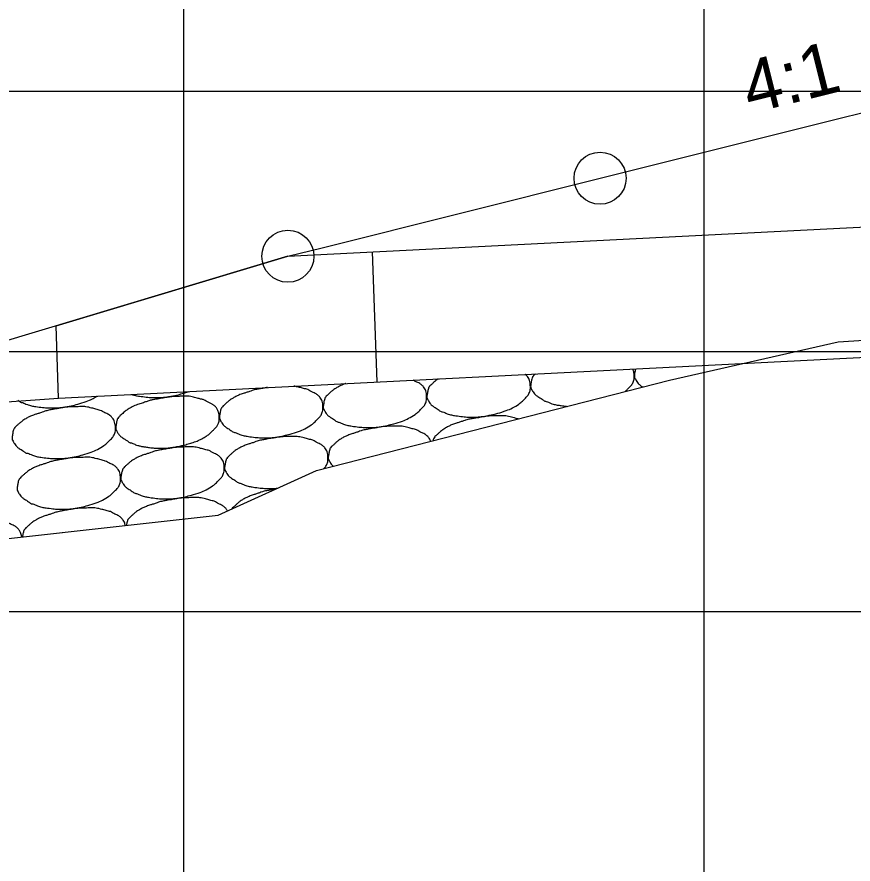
# Model space of a CAD drawing. Extents: x 1486524 to 1499135, y 326561 to 337924.
# Drawn here: x 1488929.68 to 1488945.75, y 335871.17 to 335887.45 of the extents above; entities that cross this region are included whole.
import ezdxf

# ---------------------------------------------------------------- set-up
doc = ezdxf.new("R2010")
doc.units = 0
for name, color, linetype in [('E_Ownership Information', 7, 'Continuous'), ('E_Proposed ROW Fig Annot', 7, 'Continuous'), ('E_Quarter Calls', 7, 'Continuous'), ('E_Station Offset', 7, 'Continuous'), ('E_Title Sheet', 7, 'Continuous'), ('E_Tract Number', 7, 'Continuous'), ('R_Water Annot', 7, 'Continuous'), ('R_Xsect Slope', 7, 'Continuous')]:
    doc.layers.add(name, color=color, linetype=linetype)

msp = doc.modelspace()

# ---------------------------------------------------------------- linework, layer by layer
at = {"layer": 'E_Ownership Information'}
for p, q in [((1488932.885, 335856.021), (1488932.885, 335906.021)), ((1488942.885, 335856.021), (1488942.885, 335906.021)), ((1488842.885, 335886.021), (1489122.885, 335886.021)), ((1488842.885, 335881.021), (1489122.885, 335881.021)), ((1488842.885, 335876.021), (1489122.885, 335876.021))]:
    msp.add_line(p, q, dxfattribs=at)
at = {"layer": 'E_Proposed ROW Fig Annot'}
for points, degree in [([(1488943.532, 335880.765), (1488943.532, 335880.772), (1488943.531, 335880.778), (1488943.531, 335880.785)], 2), ([(1488943.542, 335880.786), (1488943.541, 335880.779), (1488943.54, 335880.773), (1488943.54, 335880.767)], 2), ([(1488937.615, 335880.355), (1488937.598, 335880.337), (1488937.585, 335880.311), (1488937.575, 335880.264), (1488937.571, 335880.244), (1488937.563, 335880.197), (1488937.557, 335880.17), (1488937.557, 335880.128), (1488937.566, 335880.113), (1488937.587, 335880.071), (1488937.6, 335880.047), (1488937.633, 335880.003), (1488937.65, 335879.984), (1488937.701, 335879.948), (1488937.732, 335879.931), (1488937.781, 335879.898), (1488937.799, 335879.881), (1488937.835, 335879.861), (1488937.854, 335879.861), (1488937.906, 335879.843), (1488937.939, 335879.823), (1488938.037, 335879.795), (1488938.098, 335879.785), (1488938.252, 335879.764), (1488938.343, 335879.755), (1488938.526, 335879.756), (1488938.618, 335879.767), (1488938.806, 335879.8), (1488938.902, 335879.824), (1488939.096, 335879.885), (1488939.19, 335879.925), (1488939.34, 335880.014), (1488939.387, 335880.059), (1488939.475, 335880.148), (1488939.511, 335880.186), (1488939.545, 335880.274), (1488939.546, 335880.308), (1488939.545, 335880.373), (1488939.543, 335880.403), (1488939.529, 335880.465), (1488939.517, 335880.496), (1488939.485, 335880.542), (1488939.472, 335880.556), (1488939.453, 335880.572), (1488939.45, 335880.575), (1488939.446, 335880.578)], 3), ([(1488939.643, 335880.588), (1488939.641, 335880.586), (1488939.638, 335880.583), (1488939.62, 335880.567), (1488939.604, 335880.553), (1488939.592, 335880.534)], 3), ([(1488941.369, 335880.25), (1488941.39, 335880.268), (1488941.41, 335880.288), (1488941.469, 335880.348), (1488941.504, 335880.385), (1488941.539, 335880.473), (1488941.539, 335880.507), (1488941.539, 335880.572), (1488941.537, 335880.603), (1488941.526, 335880.649), (1488941.521, 335880.666), (1488941.513, 335880.683)], 3), ([(1488941.567, 335880.685), (1488941.567, 335880.685), (1488941.567, 335880.684), (1488941.562, 335880.663), (1488941.558, 335880.643), (1488941.55, 335880.596), (1488941.545, 335880.569), (1488941.544, 335880.527), (1488941.554, 335880.512), (1488941.574, 335880.47), (1488941.587, 335880.446), (1488941.62, 335880.401), (1488941.637, 335880.382), (1488941.674, 335880.356), (1488941.691, 335880.346), (1488941.707, 335880.336)], 3), ([(1488935.621, 335880.156), (1488935.604, 335880.138), (1488935.592, 335880.111), (1488935.581, 335880.065), (1488935.577, 335880.045), (1488935.569, 335879.998), (1488935.564, 335879.971), (1488935.564, 335879.929), (1488935.573, 335879.913), (1488935.594, 335879.872), (1488935.606, 335879.848), (1488935.64, 335879.803), (1488935.657, 335879.784), (1488935.707, 335879.748), (1488935.738, 335879.732), (1488935.788, 335879.699), (1488935.805, 335879.681), (1488935.841, 335879.661), (1488935.86, 335879.662), (1488935.912, 335879.644), (1488935.946, 335879.624), (1488936.043, 335879.595), (1488936.105, 335879.585), (1488936.258, 335879.565), (1488936.349, 335879.556), (1488936.533, 335879.556), (1488936.625, 335879.568), (1488936.813, 335879.6), (1488936.908, 335879.625), (1488937.103, 335879.685), (1488937.196, 335879.726), (1488937.346, 335879.815), (1488937.394, 335879.86), (1488937.481, 335879.949), (1488937.517, 335879.987), (1488937.552, 335880.074), (1488937.552, 335880.109), (1488937.552, 335880.174), (1488937.55, 335880.204), (1488937.535, 335880.266), (1488937.523, 335880.297), (1488937.492, 335880.343), (1488937.478, 335880.357), (1488937.444, 335880.386), (1488937.426, 335880.401), (1488937.379, 335880.425), (1488937.353, 335880.435), (1488937.315, 335880.453), (1488937.303, 335880.461), (1488937.29, 335880.469)], 3), ([(1488937.772, 335880.493), (1488937.762, 335880.486), (1488937.752, 335880.478), (1488937.707, 335880.442), (1488937.675, 335880.412), (1488937.626, 335880.367), (1488937.61, 335880.354), (1488937.598, 335880.335)], 3), ([(1488939.608, 335880.554), (1488939.591, 335880.536), (1488939.579, 335880.51), (1488939.568, 335880.464), (1488939.565, 335880.444), (1488939.557, 335880.396), (1488939.551, 335880.37), (1488939.551, 335880.327), (1488939.56, 335880.312), (1488939.581, 335880.27), (1488939.594, 335880.246), (1488939.627, 335880.202), (1488939.644, 335880.183), (1488939.694, 335880.147), (1488939.726, 335880.13), (1488939.775, 335880.097), (1488939.792, 335880.08), (1488939.829, 335880.06), (1488939.847, 335880.061), (1488939.899, 335880.042), (1488939.933, 335880.022), (1488940.03, 335879.994), (1488940.092, 335879.984), (1488940.188, 335879.971), (1488940.221, 335879.967), (1488940.255, 335879.964)], 3), ([(1488933.627, 335879.956), (1488933.611, 335879.938), (1488933.598, 335879.912), (1488933.587, 335879.866), (1488933.584, 335879.846), (1488933.576, 335879.798), (1488933.57, 335879.772), (1488933.57, 335879.729), (1488933.579, 335879.714), (1488933.6, 335879.672), (1488933.613, 335879.648), (1488933.646, 335879.604), (1488933.663, 335879.585), (1488933.713, 335879.549), (1488933.745, 335879.532), (1488933.794, 335879.499), (1488933.812, 335879.482), (1488933.848, 335879.462), (1488933.866, 335879.463), (1488933.918, 335879.444), (1488933.952, 335879.424), (1488934.05, 335879.396), (1488934.111, 335879.386), (1488934.265, 335879.366), (1488934.356, 335879.357), (1488934.539, 335879.357), (1488934.631, 335879.368), (1488934.819, 335879.401), (1488934.915, 335879.426), (1488935.109, 335879.486), (1488935.202, 335879.526), (1488935.353, 335879.615), (1488935.4, 335879.661), (1488935.488, 335879.75), (1488935.523, 335879.787), (1488935.558, 335879.875), (1488935.558, 335879.909), (1488935.558, 335879.974), (1488935.556, 335880.004), (1488935.542, 335880.066), (1488935.53, 335880.097), (1488935.498, 335880.144), (1488935.485, 335880.157), (1488935.45, 335880.186), (1488935.432, 335880.202), (1488935.386, 335880.225), (1488935.36, 335880.235), (1488935.305, 335880.262), (1488935.278, 335880.285), (1488935.178, 335880.31), (1488935.11, 335880.328), (1488935.029, 335880.348), (1488935.015, 335880.351), (1488935.002, 335880.352)], 3), ([(1488934.496, 335880.327), (1488934.468, 335880.322), (1488934.44, 335880.317), (1488934.349, 335880.301), (1488934.285, 335880.293), (1488934.189, 335880.265), (1488934.157, 335880.252), (1488934.079, 335880.226), (1488934.034, 335880.212), (1488933.937, 335880.18), (1488933.888, 335880.155), (1488933.809, 335880.111), (1488933.781, 335880.093), (1488933.72, 335880.044), (1488933.688, 335880.013), (1488933.639, 335879.968), (1488933.623, 335879.955), (1488933.611, 335879.936)], 3), ([(1488936.002, 335880.403), (1488935.996, 335880.401), (1488935.989, 335880.399), (1488935.931, 335880.379), (1488935.881, 335880.354), (1488935.803, 335880.311), (1488935.775, 335880.292), (1488935.713, 335880.243), (1488935.681, 335880.213), (1488935.633, 335880.168), (1488935.617, 335880.154), (1488935.605, 335880.136)], 3), ([(1488929.696, 335880.083), (1488929.713, 335880.071), (1488929.729, 335880.056), (1488929.763, 335880.037), (1488929.782, 335880.038), (1488929.834, 335880.019), (1488929.867, 335879.999), (1488929.965, 335879.971), (1488930.027, 335879.961), (1488930.18, 335879.941), (1488930.271, 335879.932), (1488930.455, 335879.932), (1488930.546, 335879.944), (1488930.735, 335879.976), (1488930.83, 335880.001), (1488931.025, 335880.061), (1488931.118, 335880.101), (1488931.211, 335880.157), (1488931.214, 335880.159), (1488931.217, 335880.16)], 3), ([(1488931.634, 335879.757), (1488931.617, 335879.739), (1488931.604, 335879.713), (1488931.599, 335879.687), (1488931.594, 335879.666), (1488931.59, 335879.646), (1488931.587, 335879.625), (1488931.582, 335879.599), (1488931.577, 335879.572), (1488931.576, 335879.546), (1488931.576, 335879.53), (1488931.586, 335879.515), (1488931.593, 335879.5), (1488931.606, 335879.473), (1488931.619, 335879.449), (1488931.637, 335879.425), (1488931.652, 335879.405), (1488931.669, 335879.385), (1488931.69, 335879.371), (1488931.72, 335879.35), (1488931.751, 335879.333), (1488931.781, 335879.313), (1488931.801, 335879.3), (1488931.818, 335879.283), (1488931.839, 335879.271), (1488931.854, 335879.262), (1488931.873, 335879.263), (1488931.889, 335879.258), (1488931.925, 335879.245), (1488931.958, 335879.225), (1488931.996, 335879.214), (1488932.056, 335879.197), (1488932.118, 335879.187), (1488932.18, 335879.178), (1488932.271, 335879.166), (1488932.362, 335879.157), (1488932.453, 335879.157), (1488932.546, 335879.158), (1488932.637, 335879.169), (1488932.728, 335879.185), (1488932.826, 335879.202), (1488932.921, 335879.226), (1488933.016, 335879.256), (1488933.116, 335879.287), (1488933.209, 335879.327), (1488933.299, 335879.381), (1488933.359, 335879.416), (1488933.406, 335879.461), (1488933.455, 335879.511), (1488933.494, 335879.55), (1488933.53, 335879.588), (1488933.551, 335879.641), (1488933.565, 335879.676), (1488933.565, 335879.71), (1488933.565, 335879.745), (1488933.564, 335879.775), (1488933.562, 335879.805), (1488933.556, 335879.834), (1488933.548, 335879.867), (1488933.536, 335879.898), (1488933.516, 335879.927), (1488933.504, 335879.944), (1488933.491, 335879.958), (1488933.476, 335879.971), (1488933.457, 335879.987), (1488933.439, 335880.003), (1488933.417, 335880.014), (1488933.392, 335880.026), (1488933.366, 335880.036), (1488933.341, 335880.048), (1488933.311, 335880.063), (1488933.285, 335880.085), (1488933.252, 335880.094), (1488933.23, 335880.099), (1488933.207, 335880.105), (1488933.184, 335880.111), (1488933.139, 335880.122), (1488933.093, 335880.134), (1488933.048, 335880.145), (1488932.987, 335880.161), (1488932.923, 335880.157), (1488932.86, 335880.157), (1488932.774, 335880.156), (1488932.687, 335880.155), (1488932.602, 335880.143), (1488932.541, 335880.134), (1488932.479, 335880.124), (1488932.418, 335880.113), (1488932.355, 335880.101), (1488932.291, 335880.093), (1488932.229, 335880.076), (1488932.195, 335880.066), (1488932.163, 335880.053), (1488932.13, 335880.042), (1488932.085, 335880.027), (1488932.04, 335880.013), (1488931.996, 335879.998), (1488931.943, 335879.98), (1488931.894, 335879.956), (1488931.846, 335879.929), (1488931.816, 335879.912), (1488931.788, 335879.893), (1488931.761, 335879.872), (1488931.726, 335879.844), (1488931.694, 335879.814), (1488931.661, 335879.784), (1488931.646, 335879.769), (1488931.629, 335879.756), (1488931.618, 335879.737)], 3), ([(1488931.88, 335880.194), (1488931.886, 335880.192), (1488931.892, 335880.19), (1488931.959, 335880.17), (1488932.02, 335880.16), (1488932.174, 335880.14), (1488932.265, 335880.131), (1488932.448, 335880.131), (1488932.54, 335880.143), (1488932.728, 335880.175), (1488932.824, 335880.2), (1488932.939, 335880.236), (1488932.959, 335880.243), (1488932.979, 335880.25)], 3), ([(1488929.64, 335879.557), (1488929.623, 335879.54), (1488929.611, 335879.513), (1488929.6, 335879.467), (1488929.596, 335879.447), (1488929.589, 335879.4), (1488929.583, 335879.373), (1488929.583, 335879.331), (1488929.592, 335879.315), (1488929.613, 335879.274), (1488929.626, 335879.25), (1488929.659, 335879.205), (1488929.676, 335879.186), (1488929.726, 335879.15), (1488929.758, 335879.134), (1488929.807, 335879.101), (1488929.824, 335879.083), (1488929.861, 335879.063), (1488929.879, 335879.064), (1488929.931, 335879.046), (1488929.965, 335879.026), (1488930.062, 335878.997), (1488930.124, 335878.987), (1488930.278, 335878.967), (1488930.368, 335878.958), (1488930.552, 335878.958), (1488930.644, 335878.97), (1488930.832, 335879.002), (1488930.928, 335879.027), (1488931.122, 335879.087), (1488931.215, 335879.128), (1488931.365, 335879.217), (1488931.413, 335879.262), (1488931.501, 335879.351), (1488931.536, 335879.388), (1488931.571, 335879.476), (1488931.571, 335879.511), (1488931.571, 335879.576), (1488931.569, 335879.606), (1488931.554, 335879.668), (1488931.542, 335879.699), (1488931.511, 335879.745), (1488931.497, 335879.759), (1488931.463, 335879.788), (1488931.445, 335879.803), (1488931.399, 335879.827), (1488931.373, 335879.837), (1488931.318, 335879.863), (1488931.291, 335879.886), (1488931.191, 335879.912), (1488931.123, 335879.929), (1488930.994, 335879.962), (1488930.929, 335879.958), (1488930.78, 335879.957), (1488930.694, 335879.956), (1488930.547, 335879.935), (1488930.486, 335879.924), (1488930.361, 335879.902), (1488930.297, 335879.894), (1488930.202, 335879.867), (1488930.169, 335879.853), (1488930.092, 335879.827), (1488930.047, 335879.814), (1488929.95, 335879.781), (1488929.901, 335879.756), (1488929.822, 335879.713), (1488929.794, 335879.694), (1488929.732, 335879.645), (1488929.7, 335879.615), (1488929.652, 335879.57), (1488929.636, 335879.556), (1488929.624, 335879.538)], 3), ([(1488939.312, 335879.722), (1488939.25, 335879.738), (1488939.188, 335879.754), (1488939.065, 335879.785), (1488939.001, 335879.782), (1488938.852, 335879.78), (1488938.765, 335879.78), (1488938.619, 335879.759), (1488938.558, 335879.748), (1488938.433, 335879.726), (1488938.369, 335879.718), (1488938.274, 335879.69), (1488938.241, 335879.677), (1488938.163, 335879.651), (1488938.118, 335879.637), (1488938.022, 335879.605), (1488937.972, 335879.58), (1488937.894, 335879.536), (1488937.866, 335879.518), (1488937.804, 335879.468), (1488937.772, 335879.438), (1488937.724, 335879.393), (1488937.708, 335879.38), (1488937.696, 335879.361)], 3), ([(1488937.631, 335879.291), (1488937.624, 335879.312), (1488937.614, 335879.333), (1488937.589, 335879.369), (1488937.576, 335879.383), (1488937.541, 335879.412), (1488937.523, 335879.428), (1488937.477, 335879.451), (1488937.451, 335879.461), (1488937.396, 335879.488), (1488937.369, 335879.51), (1488937.269, 335879.536), (1488937.201, 335879.553), (1488937.072, 335879.586), (1488937.008, 335879.582), (1488936.858, 335879.581), (1488936.772, 335879.58), (1488936.625, 335879.559), (1488936.564, 335879.549), (1488936.44, 335879.526), (1488936.376, 335879.518), (1488936.28, 335879.491), (1488936.248, 335879.478), (1488936.17, 335879.452), (1488936.125, 335879.438), (1488936.028, 335879.405), (1488935.979, 335879.381), (1488935.9, 335879.337), (1488935.872, 335879.318), (1488935.811, 335879.269), (1488935.779, 335879.239), (1488935.73, 335879.194), (1488935.714, 335879.181), (1488935.702, 335879.162)], 3), ([(1488935.572, 335878.764), (1488935.601, 335878.794), (1488935.626, 335878.826), (1488935.655, 335878.901), (1488935.656, 335878.936), (1488935.655, 335879), (1488935.653, 335879.031), (1488935.639, 335879.093), (1488935.627, 335879.124), (1488935.595, 335879.17), (1488935.582, 335879.184), (1488935.548, 335879.213), (1488935.53, 335879.228), (1488935.483, 335879.252), (1488935.457, 335879.262), (1488935.402, 335879.288), (1488935.376, 335879.311), (1488935.275, 335879.336), (1488935.207, 335879.354), (1488935.078, 335879.387), (1488935.014, 335879.383), (1488934.865, 335879.382), (1488934.778, 335879.381), (1488934.632, 335879.36), (1488934.57, 335879.349), (1488934.446, 335879.327), (1488934.382, 335879.319), (1488934.286, 335879.292), (1488934.254, 335879.278), (1488934.176, 335879.252), (1488934.131, 335879.239), (1488934.034, 335879.206), (1488933.985, 335879.181), (1488933.907, 335879.138), (1488933.879, 335879.119), (1488933.817, 335879.07), (1488933.785, 335879.04), (1488933.737, 335878.995), (1488933.72, 335878.981), (1488933.709, 335878.963)], 3), ([(1488937.712, 335879.381), (1488937.695, 335879.363), (1488937.683, 335879.337), (1488937.676, 335879.308), (1488937.675, 335879.305), (1488937.675, 335879.303)], 3), ([(1488931.731, 335878.783), (1488931.714, 335878.765), (1488931.702, 335878.739), (1488931.691, 335878.693), (1488931.687, 335878.673), (1488931.679, 335878.625), (1488931.674, 335878.598), (1488931.674, 335878.556), (1488931.683, 335878.541), (1488931.704, 335878.499), (1488931.717, 335878.475), (1488931.75, 335878.431), (1488931.767, 335878.412), (1488931.817, 335878.376), (1488931.849, 335878.359), (1488931.898, 335878.326), (1488931.915, 335878.309), (1488931.952, 335878.289), (1488931.97, 335878.29), (1488932.022, 335878.271), (1488932.056, 335878.251), (1488932.153, 335878.223), (1488932.215, 335878.213), (1488932.369, 335878.193), (1488932.459, 335878.184), (1488932.643, 335878.184), (1488932.735, 335878.195), (1488932.923, 335878.228), (1488933.019, 335878.253), (1488933.213, 335878.313), (1488933.306, 335878.353), (1488933.456, 335878.442), (1488933.504, 335878.488), (1488933.592, 335878.577), (1488933.627, 335878.614), (1488933.662, 335878.702), (1488933.662, 335878.736), (1488933.662, 335878.801), (1488933.66, 335878.831), (1488933.645, 335878.893), (1488933.633, 335878.924), (1488933.602, 335878.97), (1488933.588, 335878.984), (1488933.554, 335879.013), (1488933.536, 335879.029), (1488933.489, 335879.052), (1488933.464, 335879.062), (1488933.409, 335879.089), (1488933.382, 335879.112), (1488933.282, 335879.137), (1488933.214, 335879.154), (1488933.085, 335879.187), (1488933.02, 335879.184), (1488932.871, 335879.182), (1488932.785, 335879.182), (1488932.638, 335879.161), (1488932.577, 335879.15), (1488932.452, 335879.128), (1488932.388, 335879.12), (1488932.293, 335879.092), (1488932.26, 335879.079), (1488932.183, 335879.053), (1488932.138, 335879.039), (1488932.041, 335879.007), (1488931.992, 335878.982), (1488931.913, 335878.938), (1488931.885, 335878.92), (1488931.823, 335878.87), (1488931.791, 335878.84), (1488931.743, 335878.795), (1488931.727, 335878.782), (1488931.715, 335878.763)], 3), ([(1488935.718, 335879.182), (1488935.702, 335879.164), (1488935.689, 335879.138), (1488935.678, 335879.091), (1488935.675, 335879.071), (1488935.667, 335879.024), (1488935.661, 335878.997), (1488935.661, 335878.955), (1488935.67, 335878.94), (1488935.691, 335878.898), (1488935.704, 335878.874), (1488935.732, 335878.836), (1488935.743, 335878.823), (1488935.756, 335878.811)], 3), ([(1488929.738, 335878.584), (1488929.721, 335878.566), (1488929.708, 335878.54), (1488929.698, 335878.493), (1488929.694, 335878.473), (1488929.686, 335878.426), (1488929.68, 335878.399), (1488929.68, 335878.357), (1488929.689, 335878.342), (1488929.71, 335878.3), (1488929.723, 335878.276), (1488929.756, 335878.232), (1488929.773, 335878.212), (1488929.824, 335878.177), (1488929.855, 335878.16), (1488929.904, 335878.127), (1488929.922, 335878.11), (1488929.958, 335878.089), (1488929.976, 335878.09), (1488930.028, 335878.072), (1488930.062, 335878.052), (1488930.16, 335878.023), (1488930.221, 335878.014), (1488930.375, 335877.993), (1488930.466, 335877.984), (1488930.649, 335877.985), (1488930.741, 335877.996), (1488930.929, 335878.029), (1488931.025, 335878.053), (1488931.219, 335878.114), (1488931.313, 335878.154), (1488931.463, 335878.243), (1488931.51, 335878.288), (1488931.598, 335878.377), (1488931.633, 335878.415), (1488931.668, 335878.502), (1488931.669, 335878.537), (1488931.668, 335878.602), (1488931.666, 335878.632), (1488931.652, 335878.694), (1488931.64, 335878.725), (1488931.608, 335878.771), (1488931.595, 335878.785), (1488931.561, 335878.814), (1488931.542, 335878.83), (1488931.496, 335878.853), (1488931.47, 335878.863), (1488931.415, 335878.89), (1488931.388, 335878.912), (1488931.288, 335878.938), (1488931.22, 335878.955), (1488931.091, 335878.988), (1488931.027, 335878.984), (1488930.877, 335878.983), (1488930.791, 335878.982), (1488930.644, 335878.961), (1488930.583, 335878.951), (1488930.459, 335878.928), (1488930.395, 335878.92), (1488930.299, 335878.893), (1488930.267, 335878.88), (1488930.189, 335878.854), (1488930.144, 335878.84), (1488930.047, 335878.807), (1488929.998, 335878.783), (1488929.919, 335878.739), (1488929.891, 335878.72), (1488929.83, 335878.671), (1488929.798, 335878.641), (1488929.749, 335878.596), (1488929.733, 335878.583), (1488929.721, 335878.564)], 3), ([(1488933.725, 335878.982), (1488933.708, 335878.964), (1488933.695, 335878.938), (1488933.685, 335878.892), (1488933.681, 335878.872), (1488933.673, 335878.825), (1488933.668, 335878.798), (1488933.667, 335878.756), (1488933.677, 335878.74), (1488933.697, 335878.699), (1488933.71, 335878.674), (1488933.743, 335878.63), (1488933.76, 335878.611), (1488933.811, 335878.575), (1488933.842, 335878.559), (1488933.892, 335878.526), (1488933.909, 335878.508), (1488933.945, 335878.488), (1488933.964, 335878.489), (1488934.016, 335878.471), (1488934.049, 335878.451), (1488934.147, 335878.422), (1488934.208, 335878.412), (1488934.362, 335878.392), (1488934.453, 335878.383), (1488934.593, 335878.383), (1488934.642, 335878.386), (1488934.691, 335878.392)], 3), ([(1488934.647, 335878.372), (1488934.633, 335878.369), (1488934.62, 335878.367), (1488934.543, 335878.353), (1488934.479, 335878.345), (1488934.384, 335878.318), (1488934.351, 335878.305), (1488934.274, 335878.279), (1488934.229, 335878.265), (1488934.132, 335878.232), (1488934.083, 335878.208), (1488934.004, 335878.164), (1488933.976, 335878.145), (1488933.914, 335878.096), (1488933.882, 335878.066), (1488933.835, 335878.022), (1488933.819, 335878.009), (1488933.808, 335877.992)], 3), ([(1488933.726, 335877.955), (1488933.721, 335877.963), (1488933.716, 335877.971), (1488933.699, 335877.997), (1488933.686, 335878.011), (1488933.652, 335878.04), (1488933.633, 335878.055), (1488933.587, 335878.079), (1488933.561, 335878.089), (1488933.506, 335878.115), (1488933.479, 335878.138), (1488933.379, 335878.163), (1488933.311, 335878.181), (1488933.182, 335878.214), (1488933.118, 335878.21), (1488932.968, 335878.208), (1488932.882, 335878.208), (1488932.735, 335878.187), (1488932.674, 335878.176), (1488932.55, 335878.154), (1488932.486, 335878.146), (1488932.39, 335878.119), (1488932.358, 335878.105), (1488932.28, 335878.079), (1488932.235, 335878.066), (1488932.138, 335878.033), (1488932.089, 335878.008), (1488932.01, 335877.965), (1488931.982, 335877.946), (1488931.921, 335877.897), (1488931.889, 335877.867), (1488931.84, 335877.822), (1488931.824, 335877.808), (1488931.812, 335877.79)], 3), ([(1488931.759, 335877.675), (1488931.759, 335877.679), (1488931.758, 335877.683), (1488931.749, 335877.72), (1488931.737, 335877.751), (1488931.706, 335877.797), (1488931.692, 335877.811), (1488931.658, 335877.84), (1488931.64, 335877.856), (1488931.593, 335877.879), (1488931.567, 335877.889), (1488931.512, 335877.916), (1488931.486, 335877.939), (1488931.385, 335877.964), (1488931.317, 335877.981), (1488931.188, 335878.014), (1488931.124, 335878.011), (1488930.975, 335878.009), (1488930.888, 335878.008), (1488930.742, 335877.988), (1488930.681, 335877.977), (1488930.556, 335877.955), (1488930.492, 335877.947), (1488930.396, 335877.919), (1488930.364, 335877.906), (1488930.286, 335877.88), (1488930.241, 335877.866), (1488930.144, 335877.834), (1488930.095, 335877.809), (1488930.017, 335877.765), (1488929.989, 335877.747), (1488929.927, 335877.697), (1488929.895, 335877.667), (1488929.847, 335877.622), (1488929.831, 335877.609), (1488929.819, 335877.59)], 3), ([(1488933.822, 335878.009), (1488933.818, 335878.004), (1488933.813, 335877.999), (1488933.81, 335877.993)], 2), ([(1488929.769, 335877.454), (1488929.768, 335877.465), (1488929.766, 335877.477), (1488929.755, 335877.521), (1488929.743, 335877.552), (1488929.712, 335877.598), (1488929.699, 335877.612), (1488929.664, 335877.641), (1488929.646, 335877.657), (1488929.6, 335877.68), (1488929.574, 335877.69), (1488929.519, 335877.716), (1488929.492, 335877.739), (1488929.392, 335877.765), (1488929.324, 335877.782), (1488929.195, 335877.815), (1488929.131, 335877.811), (1488928.981, 335877.81), (1488928.895, 335877.809), (1488928.748, 335877.788), (1488928.687, 335877.777), (1488928.562, 335877.755), (1488928.498, 335877.747), (1488928.403, 335877.72), (1488928.37, 335877.707), (1488928.293, 335877.681), (1488928.248, 335877.667), (1488928.151, 335877.634), (1488928.102, 335877.61), (1488928.023, 335877.566), (1488927.995, 335877.547), (1488927.933, 335877.498), (1488927.901, 335877.468), (1488927.853, 335877.423), (1488927.837, 335877.41), (1488927.825, 335877.391)], 3), ([(1488931.828, 335877.809), (1488931.812, 335877.791), (1488931.799, 335877.765), (1488931.789, 335877.719), (1488931.785, 335877.699), (1488931.781, 335877.678), (1488931.781, 335877.677), (1488931.781, 335877.677)], 3), ([(1488929.835, 335877.61), (1488929.818, 335877.592), (1488929.805, 335877.566), (1488929.795, 335877.52), (1488929.791, 335877.5), (1488929.786, 335877.471), (1488929.785, 335877.463), (1488929.784, 335877.455)], 3)]:
    msp.add_open_spline(points, degree=degree, dxfattribs=at)
at = {"layer": 'E_Quarter Calls'}
for centre in [(1488940.885, 335884.349), (1488934.885, 335882.849), (1488934.885, 335882.849)]:
    msp.add_circle(centre, 0.5, dxfattribs=at)
at = {"layer": 'E_Station Offset'}
msp.add_line((1488934.885, 335882.849), (1488924.342, 335879.685), dxfattribs=at)
at = {"layer": 'E_Title Sheet'}
msp.add_lwpolyline([(1488902.16, 335871.951), (1488907.342, 335873.67), (1488924.342, 335879.685), (1488930.477, 335880.123), (1488930.429, 335881.512), (1488934.885, 335882.849), (1488935.543, 335883.014), (1488940.885, 335884.349), (1488945.425, 335885.484), (1488945.992, 335885.626)], dxfattribs=at)
at = {"layer": 'E_Tract Number'}
msp.add_lwpolyline([(1488895.047, 335871.514), (1488897.233, 335871.767), (1488899.409, 335872.155), (1488903.573, 335871.846), (1488909.335, 335871.399), (1488910.281, 335871.31), (1488911.942, 335871.813), (1488915.269, 335873.199), (1488918.715, 335875.585), (1488921.239, 335876.1), (1488927.551, 335877.207), (1488933.546, 335877.873), (1488935.434, 335878.728), (1488942.223, 335880.469), (1488945.464, 335881.203), (1488948.865, 335881.421)], dxfattribs=at)
at = {"layer": 'R_Water Annot'}
for p, q in [((1488934.885, 335882.849), (1489012.885, 335886.807)), ((1488930.477, 335880.123), (1489023.096, 335884.822)), ((1488936.6, 335880.434), (1488936.513, 335882.932)), ((1488930.477, 335880.123), (1488930.429, 335881.512))]:
    msp.add_line(p, q, dxfattribs=at)

# ---------------------------------------------------------------- texts
at = {"layer": 'R_Xsect Slope'}
msp.add_text('4:1', height=1, rotation=14.0362, dxfattribs=at).set_placement((1488943.764, 335885.584))

doc.saveas('drawing.dxf')
